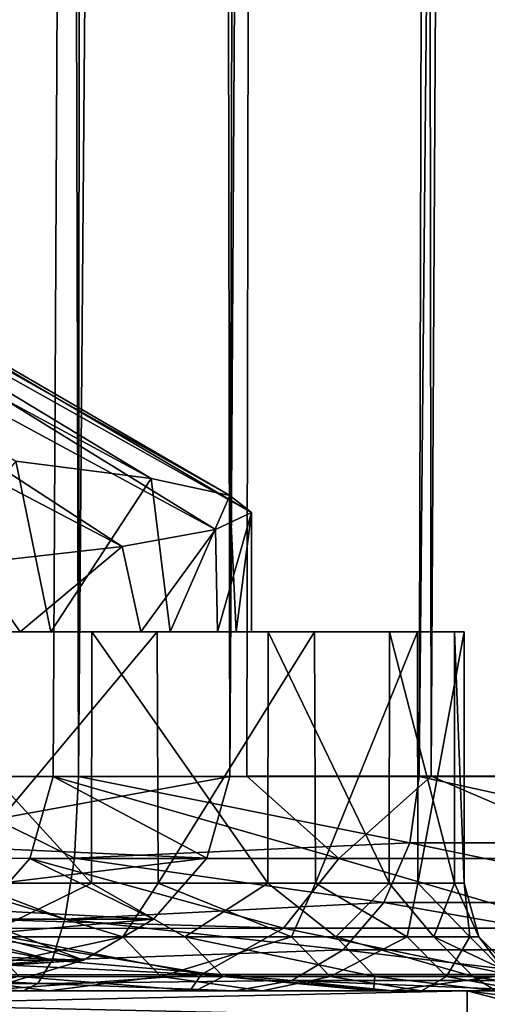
# Model space of a CAD drawing. Header units: millimetres. Extents: x -39 to 39, y -2 to 145.
# Tile 644 of 656: x 14.027 to 14.678, y 37.981 to 39.353. Entities that reach past the tile are written whole.
import ezdxf

# ---------------------------------------------------------------- set-up
doc = ezdxf.new("R2010")
doc.units = ezdxf.units.MM
doc.header["$LTSCALE"] = 65.185185
for name, color, linetype in [('11', 7, 'CONTINUOUS'), ('12', 7, 'CONTINUOUS'), ('148', 7, 'CONTINUOUS'), ('150', 7, 'CONTINUOUS'), ('152', 7, 'CONTINUOUS'), ('156', 7, 'CONTINUOUS'), ('177', 7, 'CONTINUOUS'), ('50', 7, 'CONTINUOUS'), ('53', 7, 'CONTINUOUS'), ('631', 7, 'CONTINUOUS'), ('632', 7, 'CONTINUOUS'), ('635', 7, 'CONTINUOUS'), ('636', 7, 'CONTINUOUS'), ('76', 7, 'CONTINUOUS'), ('82', 7, 'CONTINUOUS'), ('86', 7, 'CONTINUOUS'), ('87', 7, 'CONTINUOUS'), ('88', 7, 'CONTINUOUS'), ('98', 7, 'CONTINUOUS'), ('99', 7, 'CONTINUOUS')]:
    doc.layers.add(name, color=color, linetype=linetype)

msp = doc.modelspace()

# ---------------------------------------------------------------- linework, layer by layer
at = {"layer": '11', "color": 7, "linetype": 'Continuous'}
for points in [[(14.2635, 38, 8.3064), (13.9666, 38, 8.7965), (10.018, 38, 10.8938), (14.2635, 38, 8.3064)], [(10.7889, 38, 10.131), (14.2635, 38, 8.3064), (10.018, 38, 10.8938), (10.7889, 38, 10.131)], [(14.5426, 38, 7.8077), (14.2635, 38, 8.3064), (10.7889, 38, 10.131), (14.5426, 38, 7.8077)], [(11.4992, 38, 9.317), (14.5426, 38, 7.8077), (10.7889, 38, 10.131), (11.4992, 38, 9.317)], [(14.804, 38, 7.3002), (14.5426, 38, 7.8077), (11.4992, 38, 9.317), (14.804, 38, 7.3002)], [(12.1493, 38, 8.4517), (14.804, 38, 7.3002), (11.4992, 38, 9.317), (12.1493, 38, 8.4517)], [(15.0475, 38, 6.7839), (14.804, 38, 7.3002), (12.1493, 38, 8.4517), (15.0475, 38, 6.7839)], [(15.2732, 38, 6.259), (15.0475, 38, 6.7839), (12.1493, 38, 8.4517), (15.2732, 38, 6.259)], [(12.7324, 38, 7.5447), (15.2732, 38, 6.259), (12.1493, 38, 8.4517), (12.7324, 38, 7.5447)], [(14.5457, 38, -8.3984), (14.7557, 38, -8.0237), (12.5393, 38, -7.8615), (14.5457, 38, -8.3984)], [(12.5393, 38, -7.8615), (14.7557, 38, -8.0237), (13.0784, 38, -6.9276), (12.5393, 38, -7.8615)], [(14.3269, 38, -8.7664), (14.5457, 38, -8.3984), (12.5393, 38, -7.8615), (14.3269, 38, -8.7664)], [(13.7959, 38, -9.0622), (14.3269, 38, -8.7664), (12.5393, 38, -7.8615), (13.7959, 38, -9.0622)], [(15.4811, 38, 5.7253), (15.2732, 38, 6.259), (12.7324, 38, 7.5447), (15.4811, 38, 5.7253)], [(13.2492, 38, 6.5951), (15.4811, 38, 5.7253), (12.7324, 38, 7.5447), (13.2492, 38, 6.5951)], [(14.746, 38, -7.4164), (14.9952, 38, -6.8984), (13.0784, 38, -6.9276), (14.746, 38, -7.4164)], [(13.0784, 38, -6.9276), (14.9952, 38, -6.8984), (13.5495, 38, -5.9538), (13.0784, 38, -6.9276)], [(15.0105, 38, -7.5363), (14.746, 38, -7.4164), (13.0784, 38, -6.9276), (15.0105, 38, -7.5363)], [(14.7557, 38, -8.0237), (15.0105, 38, -7.5363), (13.0784, 38, -6.9276), (14.7557, 38, -8.0237)], [(15.6713, 38, 5.1828), (15.4811, 38, 5.7253), (13.2492, 38, 6.5951), (15.6713, 38, 5.1828)], [(13.694, 38, 5.6135), (15.6713, 38, 5.1828), (13.2492, 38, 6.5951), (13.694, 38, 5.6135)], [(15.2256, 38, -6.374), (15.4372, 38, -5.8431), (13.5495, 38, -5.9538), (15.2256, 38, -6.374)], [(13.5495, 38, -5.9538), (15.4372, 38, -5.8431), (13.9472, 38, -4.9513), (13.5495, 38, -5.9538)], [(14.9952, 38, -6.8984), (15.2256, 38, -6.374), (13.5495, 38, -5.9538), (14.9952, 38, -6.8984)], [(16.1075, 38, 4.7603), (15.6713, 38, 5.1828), (13.694, 38, 5.6135), (16.1075, 38, 4.7603)], [(16.2239, 38, 4.3468), (16.1075, 38, 4.7603), (13.694, 38, 5.6135), (16.2239, 38, 4.3468)], [(16.3295, 38, 3.9319), (16.2239, 38, 4.3468), (13.694, 38, 5.6135), (16.3295, 38, 3.9319)], [(14.0672, 38, 4.599), (16.3295, 38, 3.9319), (13.694, 38, 5.6135), (14.0672, 38, 4.599)], [(14.0319, 38, -9.2313), (14.3269, 38, -8.7664), (13.7959, 38, -9.0622), (14.0319, 38, -9.2313)], [(15.4372, 38, -5.8431), (15.63, 38, -5.3059), (13.9472, 38, -4.9513), (15.4372, 38, -5.8431)], [(13.9472, 38, -4.9513), (15.63, 38, -5.3059), (14.2714, 38, -3.9193), (13.9472, 38, -4.9513)], [(16.4496, 38, 3.3945), (16.3295, 38, 3.9319), (14.0672, 38, 4.599), (16.4496, 38, 3.3945)], [(16.1631, 38, 3.3472), (16.4496, 38, 3.3945), (14.0672, 38, 4.599), (16.1631, 38, 3.3472)], [(14.3648, 38, 3.5626), (16.1631, 38, 3.3472), (14.0672, 38, 4.599), (14.3648, 38, 3.5626)], [(15.8041, 38, -4.7622), (15.9594, 38, -4.2122), (14.2714, 38, -3.9193), (15.8041, 38, -4.7622)], [(14.2714, 38, -3.9193), (15.9594, 38, -4.2122), (14.5192, 38, -2.869), (14.2714, 38, -3.9193)], [(15.63, 38, -5.3059), (15.8041, 38, -4.7622), (14.2714, 38, -3.9193), (15.63, 38, -5.3059)], [(16.2697, 38, 2.7824), (16.1631, 38, 3.3472), (14.3648, 38, 3.5626), (16.2697, 38, 2.7824)], [(16.3565, 38, 2.2162), (16.2697, 38, 2.7824), (14.3648, 38, 3.5626), (16.3565, 38, 2.2162)], [(14.5863, 38, 2.5045), (16.3565, 38, 2.2162), (14.3648, 38, 3.5626), (14.5863, 38, 2.5045)], [(16.0959, 38, -3.6558), (16.2137, 38, -3.093), (14.5192, 38, -2.869), (16.0959, 38, -3.6558)], [(14.5192, 38, -2.869), (16.2137, 38, -3.093), (14.6898, 38, -1.801), (14.5192, 38, -2.869)], [(15.9594, 38, -4.2122), (16.0959, 38, -3.6558), (14.5192, 38, -2.869), (15.9594, 38, -4.2122)], [(16.4235, 38, 1.6487), (16.3565, 38, 2.2162), (14.5863, 38, 2.5045), (16.4235, 38, 1.6487)], [(16.4707, 38, 1.0799), (16.4235, 38, 1.6487), (14.5863, 38, 2.5045), (16.4707, 38, 1.0799)], [(14.7303, 38, 1.4348), (16.4707, 38, 1.0799), (14.5863, 38, 2.5045), (14.7303, 38, 1.4348)]]:
    msp.add_3dface(points, dxfattribs=at)
at = {"layer": '12', "color": 7, "linetype": 'Continuous'}
for points in [[(14.5125, 121, 9.0347), (14.0731, 38.2987, 9.1864), (14.3428, 38.299, 8.7594), (14.5125, 121, 9.0347)], [(14.5995, 38.299, 8.3246), (14.5125, 121, 9.0347), (14.3428, 38.299, 8.7594), (14.5995, 38.299, 8.3246)], [(15.0751, 121, 8.0611), (14.5125, 121, 9.0347), (14.5995, 38.299, 8.3246), (15.0751, 121, 8.0611)], [(14.843, 38.299, 7.8822), (15.0751, 121, 8.0611), (14.5995, 38.299, 8.3246), (14.843, 38.299, 7.8822)]]:
    msp.add_3dface(points, dxfattribs=at)
at = {"layer": '148', "color": 7, "linetype": 'Continuous'}
for points in [[(13.8067, 38.5, -4.8981), (14.1273, 38.5, -3.8782), (12.6427, 38.5, -6.7881), (13.8067, 38.5, -4.8981)], [(12.6427, 38.5, -6.7881), (14.1273, 38.5, -3.8782), (13.1075, 38.5, -5.8408), (12.6427, 38.5, -6.7881)], [(13.1075, 38.5, -5.8408), (14.1273, 38.5, -3.8782), (13.5009, 38.5, -4.8613), (13.1075, 38.5, -5.8408)], [(14.1273, 38.5, -3.8782), (14.3726, 38.5, -2.8362), (13.5009, 38.5, -4.8613), (14.1273, 38.5, -3.8782)], [(13.5009, 38.5, -4.8613), (14.3726, 38.5, -2.8362), (13.8237, 38.5, -3.8447), (13.5009, 38.5, -4.8613)], [(14.2179, 38.5, 3.5317), (13.9215, 38.5, 4.5614), (13.8046, 38.5, 3.9202), (14.2179, 38.5, 3.5317)], [(14.0275, 38.5, 3.0242), (14.2179, 38.5, 3.5317), (13.8046, 38.5, 3.9202), (14.0275, 38.5, 3.0242)], [(13.8237, 38.5, -3.8447), (14.3726, 38.5, -2.8362), (14.0701, 38.5, -2.8218), (13.8237, 38.5, -3.8447)], [(14.1954, 38.5, 2.1051), (14.2179, 38.5, 3.5317), (14.0275, 38.5, 3.0242), (14.1954, 38.5, 2.1051)], [(14.3726, 38.5, -2.8362), (14.5416, 38.5, -1.7789), (14.0701, 38.5, -2.8218), (14.3726, 38.5, -2.8362)], [(14.0701, 38.5, -2.8218), (14.5416, 38.5, -1.7789), (14.236, 38.5, -1.7971), (14.0701, 38.5, -2.8218)], [(14.4373, 38.5, 2.4862), (14.2179, 38.5, 3.5317), (14.1954, 38.5, 2.1051), (14.4373, 38.5, 2.4862)], [(14.3023, 38.5, 1.164), (14.4373, 38.5, 2.4862), (14.1954, 38.5, 2.1051), (14.3023, 38.5, 1.164)], [(14.5416, 38.5, -1.7789), (14.6324, 38.5, -0.7139), (14.236, 38.5, -1.7971), (14.5416, 38.5, -1.7789)], [(14.236, 38.5, -1.7971), (14.6324, 38.5, -0.7139), (14.3283, 38.5, -0.7838), (14.236, 38.5, -1.7971)], [(14.5805, 38.5, 1.4238), (14.4373, 38.5, 2.4862), (14.3023, 38.5, 1.164), (14.5805, 38.5, 1.4238)], [(14.3495, 38.5, 0.201), (14.5805, 38.5, 1.4238), (14.3023, 38.5, 1.164), (14.3495, 38.5, 0.201)], [(14.6324, 38.5, -0.7139), (14.6455, 38.5, 0.3578), (14.3283, 38.5, -0.7838), (14.6324, 38.5, -0.7139)], [(14.3283, 38.5, -0.7838), (14.6455, 38.5, 0.3578), (14.3495, 38.5, 0.201), (14.3283, 38.5, -0.7838)], [(14.6455, 38.5, 0.3578), (14.5805, 38.5, 1.4238), (14.3495, 38.5, 0.201), (14.6455, 38.5, 0.3578)]]:
    msp.add_3dface(points, dxfattribs=at)
at = {"layer": '150', "color": 7, "linetype": 'Continuous'}
for points in [[(14.1266, 38.15, -3.8808), (13.8067, 38.5, -4.8981), (13.806, 38.15, -4.9008), (14.1266, 38.15, -3.8808)], [(14.1273, 38.5, -3.8782), (13.8067, 38.5, -4.8981), (14.1266, 38.15, -3.8808), (14.1273, 38.5, -3.8782)], [(13.9215, 38.5, 4.5614), (14.2179, 38.5, 3.5317), (13.925, 38.15, 4.5517), (13.9215, 38.5, 4.5614)], [(13.925, 38.15, 4.5517), (14.2179, 38.5, 3.5317), (14.2197, 38.15, 3.5245), (13.925, 38.15, 4.5517)], [(14.3721, 38.15, -2.84), (14.1273, 38.5, -3.8782), (14.1266, 38.15, -3.8808), (14.3721, 38.15, -2.84)], [(14.3726, 38.5, -2.8362), (14.1273, 38.5, -3.8782), (14.3721, 38.15, -2.84), (14.3726, 38.5, -2.8362)], [(14.2179, 38.5, 3.5317), (14.4373, 38.5, 2.4862), (14.2197, 38.15, 3.5245), (14.2179, 38.5, 3.5317)], [(14.2197, 38.15, 3.5245), (14.4373, 38.5, 2.4862), (14.4388, 38.15, 2.4784), (14.2197, 38.15, 3.5245)], [(14.541, 38.15, -1.7839), (14.3726, 38.5, -2.8362), (14.3721, 38.15, -2.84), (14.541, 38.15, -1.7839)], [(14.5416, 38.5, -1.7789), (14.3726, 38.5, -2.8362), (14.541, 38.15, -1.7839), (14.5416, 38.5, -1.7789)], [(14.4373, 38.5, 2.4862), (14.5805, 38.5, 1.4238), (14.4388, 38.15, 2.4784), (14.4373, 38.5, 2.4862)], [(14.4388, 38.15, 2.4784), (14.5805, 38.5, 1.4238), (14.5811, 38.15, 1.4188), (14.4388, 38.15, 2.4784)], [(14.6324, 38.15, -0.7182), (14.5416, 38.5, -1.7789), (14.541, 38.15, -1.7839), (14.6324, 38.15, -0.7182)], [(14.6324, 38.5, -0.7139), (14.5416, 38.5, -1.7789), (14.6324, 38.15, -0.7182), (14.6324, 38.5, -0.7139)], [(14.5805, 38.5, 1.4238), (14.6455, 38.5, 0.3578), (14.5811, 38.15, 1.4188), (14.5805, 38.5, 1.4238)], [(14.5811, 38.15, 1.4188), (14.6455, 38.5, 0.3578), (14.6458, 38.15, 0.3513), (14.5811, 38.15, 1.4188)], [(14.6455, 38.5, 0.3578), (14.6324, 38.5, -0.7139), (14.6458, 38.15, 0.3513), (14.6455, 38.5, 0.3578)], [(14.6458, 38.15, 0.3513), (14.6324, 38.5, -0.7139), (14.6324, 38.15, -0.7182), (14.6458, 38.15, 0.3513)]]:
    msp.add_3dface(points, dxfattribs=at)
at = {"layer": '152', "color": 7, "linetype": 'Continuous'}
for points in [[(14.1266, 38.15, -3.8808), (13.806, 38.15, -4.9008), (13.9735, 38.0751, -4.4668), (14.1266, 38.15, -3.8808)], [(13.925, 38.15, 4.5517), (14.1702, 38.0751, 3.7969), (13.8632, 38.0751, 4.7981), (13.925, 38.15, 4.5517)], [(13.925, 38.15, 4.5517), (14.2197, 38.15, 3.5245), (14.1702, 38.0751, 3.7969), (13.925, 38.15, 4.5517)], [(14.1266, 38.15, -3.8808), (13.9735, 38.0751, -4.4668), (14.2565, 38.0751, -3.4586), (14.1266, 38.15, -3.8808)], [(14.3721, 38.15, -2.84), (14.1266, 38.15, -3.8808), (14.2565, 38.0751, -3.4586), (14.3721, 38.15, -2.84)], [(14.2197, 38.15, 3.5245), (14.405, 38.0751, 2.7763), (14.1702, 38.0751, 3.7969), (14.2197, 38.15, 3.5245)], [(14.2197, 38.15, 3.5245), (14.4388, 38.15, 2.4784), (14.405, 38.0751, 2.7763), (14.2197, 38.15, 3.5245)], [(14.3721, 38.15, -2.84), (14.2565, 38.0751, -3.4586), (14.4669, 38.0751, -2.4327), (14.3721, 38.15, -2.84)], [(14.541, 38.15, -1.7839), (14.3721, 38.15, -2.84), (14.4669, 38.0751, -2.4327), (14.541, 38.15, -1.7839)], [(14.4388, 38.15, 2.4784), (14.5663, 38.0751, 1.7416), (14.405, 38.0751, 2.7763), (14.4388, 38.15, 2.4784)], [(14.4388, 38.15, 2.4784), (14.5811, 38.15, 1.4188), (14.5663, 38.0751, 1.7416), (14.4388, 38.15, 2.4784)], [(14.541, 38.15, -1.7839), (14.4669, 38.0751, -2.4327), (14.6036, 38.0751, -1.3945), (14.541, 38.15, -1.7839)], [(14.6324, 38.15, -0.7182), (14.541, 38.15, -1.7839), (14.6036, 38.0751, -1.3945), (14.6324, 38.15, -0.7182)], [(14.5811, 38.15, 1.4188), (14.6534, 38.0751, 0.698), (14.5663, 38.0751, 1.7416), (14.5811, 38.15, 1.4188)], [(14.5811, 38.15, 1.4188), (14.6458, 38.15, 0.3513), (14.6534, 38.0751, 0.698), (14.5811, 38.15, 1.4188)], [(14.6324, 38.15, -0.7182), (14.6036, 38.0751, -1.3945), (14.6659, 38.0751, -0.3491), (14.6324, 38.15, -0.7182)], [(14.6458, 38.15, 0.3513), (14.6324, 38.15, -0.7182), (14.6659, 38.0751, -0.3491), (14.6458, 38.15, 0.3513)], [(14.6458, 38.15, 0.3513), (14.6659, 38.0751, -0.3491), (14.6534, 38.0751, 0.698), (14.6458, 38.15, 0.3513)], [(14.1702, 38.0751, 3.7969), (13.9151, 38.0201, 4.8161), (13.8632, 38.0751, 4.7981), (14.1702, 38.0751, 3.7969)], [(14.2233, 38.0201, 3.8111), (13.9151, 38.0201, 4.8161), (14.1702, 38.0751, 3.7969), (14.2233, 38.0201, 3.8111)], [(14.0258, 38.0201, -4.4836), (14.3099, 38.0201, -3.4716), (13.9735, 38.0751, -4.4668), (14.0258, 38.0201, -4.4836)], [(13.9735, 38.0751, -4.4668), (14.3099, 38.0201, -3.4716), (14.2565, 38.0751, -3.4586), (13.9735, 38.0751, -4.4668)], [(14.405, 38.0751, 2.7763), (14.2233, 38.0201, 3.8111), (14.1702, 38.0751, 3.7969), (14.405, 38.0751, 2.7763)], [(14.4589, 38.0201, 2.7867), (14.2233, 38.0201, 3.8111), (14.405, 38.0751, 2.7763), (14.4589, 38.0201, 2.7867)], [(14.3099, 38.0201, -3.4716), (14.5211, 38.0201, -2.4418), (14.2565, 38.0751, -3.4586), (14.3099, 38.0201, -3.4716)], [(14.2565, 38.0751, -3.4586), (14.5211, 38.0201, -2.4418), (14.4669, 38.0751, -2.4327), (14.2565, 38.0751, -3.4586)], [(14.5663, 38.0751, 1.7416), (14.4589, 38.0201, 2.7867), (14.405, 38.0751, 2.7763), (14.5663, 38.0751, 1.7416)], [(14.6209, 38.0201, 1.7481), (14.4589, 38.0201, 2.7867), (14.5663, 38.0751, 1.7416), (14.6209, 38.0201, 1.7481)], [(14.5211, 38.0201, -2.4418), (14.6583, 38.0201, -1.3997), (14.4669, 38.0751, -2.4327), (14.5211, 38.0201, -2.4418)], [(14.4669, 38.0751, -2.4327), (14.6583, 38.0201, -1.3997), (14.6036, 38.0751, -1.3945), (14.4669, 38.0751, -2.4327)], [(14.6534, 38.0751, 0.698), (14.6209, 38.0201, 1.7481), (14.5663, 38.0751, 1.7416), (14.6534, 38.0751, 0.698)], [(14.6583, 38.0201, -1.3997), (14.7208, 38.0201, -0.3504), (14.6036, 38.0751, -1.3945), (14.6583, 38.0201, -1.3997)], [(14.6036, 38.0751, -1.3945), (14.7208, 38.0201, -0.3504), (14.6659, 38.0751, -0.3491), (14.6036, 38.0751, -1.3945)], [(14.7083, 38.0201, 0.7006), (14.6209, 38.0201, 1.7481), (14.6534, 38.0751, 0.698), (14.7083, 38.0201, 0.7006)], [(14.6659, 38.0751, -0.3491), (14.7083, 38.0201, 0.7006), (14.6534, 38.0751, 0.698), (14.6659, 38.0751, -0.3491)], [(14.7208, 38.0201, -0.3504), (14.7083, 38.0201, 0.7006), (14.6659, 38.0751, -0.3491), (14.7208, 38.0201, -0.3504)], [(14.0672, 38, 4.599), (13.694, 38, 5.6135), (13.9151, 38.0201, 4.8161), (14.0672, 38, 4.599)], [(14.2233, 38.0201, 3.8111), (14.0672, 38, 4.599), (13.9151, 38.0201, 4.8161), (14.2233, 38.0201, 3.8111)], [(13.9472, 38, -4.9513), (14.2714, 38, -3.9193), (14.0258, 38.0201, -4.4836), (13.9472, 38, -4.9513)], [(14.0258, 38.0201, -4.4836), (14.2714, 38, -3.9193), (14.3099, 38.0201, -3.4716), (14.0258, 38.0201, -4.4836)], [(14.3648, 38, 3.5626), (14.0672, 38, 4.599), (14.2233, 38.0201, 3.8111), (14.3648, 38, 3.5626)], [(14.4589, 38.0201, 2.7867), (14.3648, 38, 3.5626), (14.2233, 38.0201, 3.8111), (14.4589, 38.0201, 2.7867)], [(14.2714, 38, -3.9193), (14.5192, 38, -2.869), (14.3099, 38.0201, -3.4716), (14.2714, 38, -3.9193)], [(14.3099, 38.0201, -3.4716), (14.5192, 38, -2.869), (14.5211, 38.0201, -2.4418), (14.3099, 38.0201, -3.4716)], [(14.5863, 38, 2.5045), (14.3648, 38, 3.5626), (14.4589, 38.0201, 2.7867), (14.5863, 38, 2.5045)], [(14.6209, 38.0201, 1.7481), (14.5863, 38, 2.5045), (14.4589, 38.0201, 2.7867), (14.6209, 38.0201, 1.7481)], [(14.5192, 38, -2.869), (14.6898, 38, -1.801), (14.5211, 38.0201, -2.4418), (14.5192, 38, -2.869)], [(14.5211, 38.0201, -2.4418), (14.6898, 38, -1.801), (14.6583, 38.0201, -1.3997), (14.5211, 38.0201, -2.4418)], [(14.7303, 38, 1.4348), (14.5863, 38, 2.5045), (14.6209, 38.0201, 1.7481), (14.7303, 38, 1.4348)], [(14.7083, 38.0201, 0.7006), (14.7303, 38, 1.4348), (14.6209, 38.0201, 1.7481), (14.7083, 38.0201, 0.7006)], [(14.6898, 38, -1.801), (14.7822, 38, -0.7248), (14.6583, 38.0201, -1.3997), (14.6898, 38, -1.801)], [(14.6583, 38.0201, -1.3997), (14.7822, 38, -0.7248), (14.7208, 38.0201, -0.3504), (14.6583, 38.0201, -1.3997)]]:
    msp.add_3dface(points, dxfattribs=at)
at = {"layer": '156', "color": 7, "linetype": 'Continuous'}
for points in [[(13.3186, 39.253, -1.4747), (13.1674, 39.2773, -2.4858), (14.2099, 38.7139, -2.0005), (13.3186, 39.253, -1.4747)], [(14.2099, 38.7139, -2.0005), (13.1674, 39.2773, -2.4858), (14.0211, 38.7377, -3.0549), (14.2099, 38.7139, -2.0005)], [(13.3923, 39.2287, -0.455), (13.3186, 39.253, -1.4747), (14.3195, 38.6901, -0.9349), (13.3923, 39.2287, -0.455)], [(14.3195, 38.6901, -0.9349), (13.3186, 39.253, -1.4747), (14.2099, 38.7139, -2.0005), (14.3195, 38.6901, -0.9349)], [(13.388, 39.2044, 0.5673), (13.3923, 39.2287, -0.455), (14.3494, 38.6664, 0.1359), (13.388, 39.2044, 0.5673)], [(14.3494, 38.6664, 0.1359), (13.3923, 39.2287, -0.455), (14.3195, 38.6901, -0.9349), (14.3494, 38.6664, 0.1359)], [(13.3058, 39.1801, 1.5864), (13.388, 39.2044, 0.5673), (14.2992, 38.6426, 1.2059), (13.3058, 39.1801, 1.5864)], [(14.2992, 38.6426, 1.2059), (13.388, 39.2044, 0.5673), (14.3494, 38.6664, 0.1359), (14.2992, 38.6426, 1.2059)], [(13.1461, 39.1558, 2.5962), (13.3058, 39.1801, 1.5864), (14.1695, 38.6188, 2.2692), (13.1461, 39.1558, 2.5962)], [(14.1695, 38.6188, 2.2692), (13.3058, 39.1801, 1.5864), (14.2992, 38.6426, 1.2059), (14.1695, 38.6188, 2.2692)], [(13.9607, 38.5951, 3.3198), (13.1461, 39.1558, 2.5962), (14.1695, 38.6188, 2.2692), (13.9607, 38.5951, 3.3198)]]:
    msp.add_3dface(points, dxfattribs=at)
at = {"layer": '177', "color": 7, "linetype": 'Continuous'}
for points in [[(13.8237, 38.5, -3.8447), (14.0701, 38.5, -2.8218), (14.0211, 38.7377, -3.0549), (13.8237, 38.5, -3.8447)], [(14.0701, 38.5, -2.8218), (14.2099, 38.7139, -2.0005), (14.0211, 38.7377, -3.0549), (14.0701, 38.5, -2.8218)], [(14.0701, 38.5, -2.8218), (14.236, 38.5, -1.7971), (14.2099, 38.7139, -2.0005), (14.0701, 38.5, -2.8218)], [(14.236, 38.5, -1.7971), (14.3195, 38.6901, -0.9349), (14.2099, 38.7139, -2.0005), (14.236, 38.5, -1.7971)], [(14.236, 38.5, -1.7971), (14.3283, 38.5, -0.7838), (14.3195, 38.6901, -0.9349), (14.236, 38.5, -1.7971)], [(14.3283, 38.5, -0.7838), (14.3494, 38.6664, 0.1359), (14.3195, 38.6901, -0.9349), (14.3283, 38.5, -0.7838)], [(14.3023, 38.5, 1.164), (14.2992, 38.6426, 1.2059), (14.3494, 38.6664, 0.1359), (14.3023, 38.5, 1.164)], [(14.3495, 38.5, 0.201), (14.3023, 38.5, 1.164), (14.3494, 38.6664, 0.1359), (14.3495, 38.5, 0.201)], [(14.3283, 38.5, -0.7838), (14.3495, 38.5, 0.201), (14.3494, 38.6664, 0.1359), (14.3283, 38.5, -0.7838)], [(14.1954, 38.5, 2.1051), (14.1695, 38.6188, 2.2692), (14.2992, 38.6426, 1.2059), (14.1954, 38.5, 2.1051)], [(14.3023, 38.5, 1.164), (14.1954, 38.5, 2.1051), (14.2992, 38.6426, 1.2059), (14.3023, 38.5, 1.164)], [(14.0275, 38.5, 3.0242), (13.9607, 38.5951, 3.3198), (14.1695, 38.6188, 2.2692), (14.0275, 38.5, 3.0242)], [(14.1954, 38.5, 2.1051), (14.0275, 38.5, 3.0242), (14.1695, 38.6188, 2.2692), (14.1954, 38.5, 2.1051)], [(14.0275, 38.5, 3.0242), (13.8046, 38.5, 3.9202), (13.9607, 38.5951, 3.3198), (14.0275, 38.5, 3.0242)]]:
    msp.add_3dface(points, dxfattribs=at)
at = {"layer": '50', "color": 7, "linetype": 'Continuous'}
for points in [[(14.1628, 121, -10.1382), (14.7925, 121, -9.1952), (14.1086, 38.2987, -9.6554), (14.1628, 121, -10.1382)], [(14.1086, 38.2987, -9.6554), (14.7925, 121, -9.1952), (14.5828, 38.2988, -8.9231), (14.1086, 38.2987, -9.6554)], [(14.7925, 121, -9.1952), (15.3595, 121, -8.2131), (14.5828, 38.2988, -8.9231), (14.7925, 121, -9.1952)], [(14.5828, 38.2988, -8.9231), (15.3595, 121, -8.2131), (15.0194, 38.2988, -8.1668), (14.5828, 38.2988, -8.9231)]]:
    msp.add_3dface(points, dxfattribs=at)
at = {"layer": '53', "color": 7, "linetype": 'Continuous'}
for points in [[(14.1561, 121, 10.1477), (13.4658, 121, 11.0473), (13.8244, 38.2988, 10.058), (14.1561, 121, 10.1477)], [(14.3195, 38.2987, 9.3397), (14.1561, 121, 10.1477), (13.8244, 38.2988, 10.058), (14.3195, 38.2987, 9.3397)], [(14.7864, 121, 9.205), (14.1561, 121, 10.1477), (14.3195, 38.2987, 9.3397), (14.7864, 121, 9.205)]]:
    msp.add_3dface(points, dxfattribs=at)
at = {"layer": '631', "linetype": 'Continuous'}
for points in [[(14.65, 38), (14.9347, 37.9263, -0.275), (14.65, 37.9625, -0.2847), (14.65, 38)], [(14.9347, 37.9625), (14.9347, 37.9263, -0.275), (14.65, 38), (14.9347, 37.9625)]]:
    msp.add_3dface(points, dxfattribs=at)
at = {"layer": '632', "linetype": 'Continuous'}
for points in [[(12.9351, 37.9624, -0.2853), (12.95, 38), (14.65, 37.9625, -0.2847), (12.9351, 37.9624, -0.2853)], [(12.95, 38), (14.65, 38), (14.65, 37.9625, -0.2847), (12.95, 38)]]:
    msp.add_3dface(points, dxfattribs=at)
at = {"layer": '635', "linetype": 'Continuous'}
msp.add_3dface([(14.9347, 37.9625), (14.65, 38), (14.65, 37.9625, 0.2847), (14.9347, 37.9625)], dxfattribs=at)
at = {"layer": '636', "linetype": 'Continuous'}
for points in [[(12.95, 38), (12.9351, 37.9624, 0.2853), (14.65, 38), (12.95, 38)], [(14.65, 38), (12.9351, 37.9624, 0.2853), (14.65, 37.9625, 0.2847), (14.65, 38)]]:
    msp.add_3dface(points, dxfattribs=at)
at = {"layer": '76', "color": 7, "linetype": 'Continuous'}
for points in [[(13.8727, 38.2987, -9.4864), (13.9007, 121, -9.9504), (14.1086, 38.2987, -9.6554), (13.8727, 38.2987, -9.4864)], [(13.9007, 121, -9.9504), (14.1628, 121, -10.1382), (14.1086, 38.2987, -9.6554), (13.9007, 121, -9.9504)]]:
    msp.add_3dface(points, dxfattribs=at)
at = {"layer": '82', "color": 7, "linetype": 'Continuous'}
for points in [[(14.0731, 38.2987, 9.1864), (14.5125, 121, 9.0347), (14.3195, 38.2987, 9.3397), (14.0731, 38.2987, 9.1864)], [(14.5125, 121, 9.0347), (14.7864, 121, 9.205), (14.3195, 38.2987, 9.3397), (14.5125, 121, 9.0347)]]:
    msp.add_3dface(points, dxfattribs=at)
at = {"layer": '86', "color": 7, "linetype": 'Continuous'}
for points in [[(14.3195, 38.2987, 9.3397), (13.8244, 38.2988, 10.058), (13.8123, 38.2064, 10.0492), (14.3195, 38.2987, 9.3397)], [(14.3195, 38.2987, 9.3397), (13.8123, 38.2064, 10.0492), (14.2873, 38.1847, 9.3468), (14.3195, 38.2987, 9.3397)], [(13.8123, 38.2064, 10.0492), (13.7778, 38.1231, 10.0241), (14.2873, 38.1847, 9.3468), (13.8123, 38.2064, 10.0492)], [(14.2873, 38.1847, 9.3468), (13.7778, 38.1231, 10.0241), (14.2128, 38.1, 9.3632), (14.2873, 38.1847, 9.3468)], [(13.7778, 38.1231, 10.0241), (13.7241, 38.057, 9.985), (14.2128, 38.1, 9.3632), (13.7778, 38.1231, 10.0241)], [(14.2128, 38.1, 9.3632), (13.7241, 38.057, 9.985), (14.1156, 38.0427, 9.3844), (14.2128, 38.1, 9.3632)], [(13.7241, 38.057, 9.985), (13.6566, 38.0146, 9.9359), (14.1156, 38.0427, 9.3844), (13.7241, 38.057, 9.985)], [(14.1156, 38.0427, 9.3844), (13.6566, 38.0146, 9.9359), (14.0076, 38.0102, 9.4078), (14.1156, 38.0427, 9.3844)]]:
    msp.add_3dface(points, dxfattribs=at)
at = {"layer": '87', "color": 7, "linetype": 'Continuous'}
for points in [[(14.0731, 38.2987, 9.1864), (14.2873, 38.1847, 9.3468), (14.0408, 38.1845, 9.1936), (14.0731, 38.2987, 9.1864)], [(14.0731, 38.2987, 9.1864), (14.3195, 38.2987, 9.3397), (14.2873, 38.1847, 9.3468), (14.0731, 38.2987, 9.1864)], [(14.0408, 38.1845, 9.1936), (14.2128, 38.1, 9.3632), (13.9663, 38.1, 9.21), (14.0408, 38.1845, 9.1936)], [(14.2873, 38.1847, 9.3468), (14.2128, 38.1, 9.3632), (14.0408, 38.1845, 9.1936), (14.2873, 38.1847, 9.3468)], [(13.9491, 38.0869, 9.2139), (14.1156, 38.0427, 9.3844), (13.8692, 38.0427, 9.2312), (13.9491, 38.0869, 9.2139)], [(13.9663, 38.1, 9.21), (14.1156, 38.0427, 9.3844), (13.9491, 38.0869, 9.2139), (13.9663, 38.1, 9.21)], [(14.2128, 38.1, 9.3632), (14.1156, 38.0427, 9.3844), (13.9663, 38.1, 9.21), (14.2128, 38.1, 9.3632)], [(14.1156, 38.0427, 9.3844), (14.0076, 38.0102, 9.4078), (13.8121, 38.0224, 9.2435), (14.1156, 38.0427, 9.3844)], [(13.8692, 38.0427, 9.2312), (14.1156, 38.0427, 9.3844), (13.8121, 38.0224, 9.2435), (13.8692, 38.0427, 9.2312)]]:
    msp.add_3dface(points, dxfattribs=at)
at = {"layer": '88', "color": 7, "linetype": 'Continuous'}
for points in [[(14.0731, 38.2987, 9.1864), (14.0408, 38.1845, 9.1936), (14.4711, 38.1845, 8.5002), (14.0731, 38.2987, 9.1864)], [(14.3428, 38.299, 8.7594), (14.0731, 38.2987, 9.1864), (14.4711, 38.1845, 8.5002), (14.3428, 38.299, 8.7594)], [(14.5995, 38.299, 8.3246), (14.3428, 38.299, 8.7594), (14.4711, 38.1845, 8.5002), (14.5995, 38.299, 8.3246)], [(14.8672, 38.1845, 7.7867), (14.5995, 38.299, 8.3246), (14.4711, 38.1845, 8.5002), (14.8672, 38.1845, 7.7867)], [(14.843, 38.299, 7.8822), (14.5995, 38.299, 8.3246), (14.8672, 38.1845, 7.7867), (14.843, 38.299, 7.8822)], [(14.0408, 38.1845, 9.1936), (13.9663, 38.1, 9.21), (14.3941, 38.0874, 8.5024), (14.0408, 38.1845, 9.1936)], [(14.4711, 38.1845, 8.5002), (14.0408, 38.1845, 9.1936), (14.3941, 38.0874, 8.5024), (14.4711, 38.1845, 8.5002)], [(14.8031, 38.0874, 7.7685), (14.4711, 38.1845, 8.5002), (14.3941, 38.0874, 8.5024), (14.8031, 38.0874, 7.7685)], [(14.8672, 38.1845, 7.7867), (14.4711, 38.1845, 8.5002), (14.8031, 38.0874, 7.7685), (14.8672, 38.1845, 7.7867)], [(13.9491, 38.0869, 9.2139), (13.8692, 38.0427, 9.2312), (14.2798, 38.0226, 8.5044), (13.9491, 38.0869, 9.2139)], [(13.9663, 38.1, 9.21), (13.9491, 38.0869, 9.2139), (14.3941, 38.0874, 8.5024), (13.9663, 38.1, 9.21)], [(14.3941, 38.0874, 8.5024), (13.9491, 38.0869, 9.2139), (14.2798, 38.0226, 8.5044), (14.3941, 38.0874, 8.5024)], [(14.7077, 38.0226, 7.7409), (14.3941, 38.0874, 8.5024), (14.2798, 38.0226, 8.5044), (14.7077, 38.0226, 7.7409)], [(14.8031, 38.0874, 7.7685), (14.3941, 38.0874, 8.5024), (14.7077, 38.0226, 7.7409), (14.8031, 38.0874, 7.7685)], [(13.8692, 38.0427, 9.2312), (13.8121, 38.0224, 9.2435), (14.2798, 38.0226, 8.5044), (13.8692, 38.0427, 9.2312)], [(13.8121, 38.0224, 9.2435), (13.9666, 38, 8.7965), (14.2798, 38.0226, 8.5044), (13.8121, 38.0224, 9.2435)], [(13.9666, 38, 8.7965), (14.2635, 38, 8.3064), (14.2798, 38.0226, 8.5044), (13.9666, 38, 8.7965)], [(14.2635, 38, 8.3064), (14.5426, 38, 7.8077), (14.2798, 38.0226, 8.5044), (14.2635, 38, 8.3064)], [(14.5426, 38, 7.8077), (14.7077, 38.0226, 7.7409), (14.2798, 38.0226, 8.5044), (14.5426, 38, 7.8077)], [(14.5426, 38, 7.8077), (14.804, 38, 7.3002), (14.7077, 38.0226, 7.7409), (14.5426, 38, 7.8077)]]:
    msp.add_3dface(points, dxfattribs=at)
at = {"layer": '98', "color": 7, "linetype": 'Continuous'}
for points in [[(14.1086, 38.2987, -9.6554), (14.57, 38.2064, -8.9153), (14.1028, 38.1847, -9.6229), (14.1086, 38.2987, -9.6554)], [(14.1086, 38.2987, -9.6554), (14.5828, 38.2988, -8.9231), (14.57, 38.2064, -8.9153), (14.1086, 38.2987, -9.6554)], [(14.5828, 38.2988, -8.9231), (15.0063, 38.2064, -8.1596), (14.57, 38.2064, -8.9153), (14.5828, 38.2988, -8.9231)], [(14.5828, 38.2988, -8.9231), (15.0194, 38.2988, -8.1668), (15.0063, 38.2064, -8.1596), (14.5828, 38.2988, -8.9231)], [(14.57, 38.2064, -8.9153), (14.5336, 38.1231, -8.893), (14.1028, 38.1847, -9.6229), (14.57, 38.2064, -8.9153)], [(14.57, 38.2064, -8.9153), (14.9687, 38.1231, -8.1392), (14.5336, 38.1231, -8.893), (14.57, 38.2064, -8.9153)], [(15.0063, 38.2064, -8.1596), (14.9687, 38.1231, -8.1392), (14.57, 38.2064, -8.9153), (15.0063, 38.2064, -8.1596)], [(14.1028, 38.1847, -9.6229), (14.5336, 38.1231, -8.893), (14.0895, 38.1, -9.5478), (14.1028, 38.1847, -9.6229)], [(14.5336, 38.1231, -8.893), (14.477, 38.057, -8.8583), (14.0895, 38.1, -9.5478), (14.5336, 38.1231, -8.893)], [(14.5336, 38.1231, -8.893), (14.9104, 38.057, -8.1075), (14.477, 38.057, -8.8583), (14.5336, 38.1231, -8.893)], [(14.9687, 38.1231, -8.1392), (14.9104, 38.057, -8.1075), (14.5336, 38.1231, -8.893), (14.9687, 38.1231, -8.1392)], [(14.0895, 38.1, -9.5478), (14.477, 38.057, -8.8583), (14.0719, 38.0427, -9.4499), (14.0895, 38.1, -9.5478)], [(14.477, 38.057, -8.8583), (14.4058, 38.0146, -8.8148), (14.0719, 38.0427, -9.4499), (14.477, 38.057, -8.8583)], [(14.477, 38.057, -8.8583), (14.8371, 38.0146, -8.0676), (14.4058, 38.0146, -8.8148), (14.477, 38.057, -8.8583)], [(14.9104, 38.057, -8.1075), (14.8371, 38.0146, -8.0676), (14.477, 38.057, -8.8583), (14.9104, 38.057, -8.1075)], [(14.0719, 38.0427, -9.4499), (14.4058, 38.0146, -8.8148), (14.0521, 38.0102, -9.3411), (14.0719, 38.0427, -9.4499)], [(14.3269, 38, -8.7664), (14.0319, 38, -9.2313), (14.0521, 38.0102, -9.3411), (14.3269, 38, -8.7664)], [(14.4058, 38.0146, -8.8148), (14.3269, 38, -8.7664), (14.0521, 38.0102, -9.3411), (14.4058, 38.0146, -8.8148)], [(14.5457, 38, -8.3984), (14.3269, 38, -8.7664), (14.4058, 38.0146, -8.8148), (14.5457, 38, -8.3984)], [(14.7557, 38, -8.0237), (14.5457, 38, -8.3984), (14.4058, 38.0146, -8.8148), (14.7557, 38, -8.0237)], [(14.8371, 38.0146, -8.0676), (14.7557, 38, -8.0237), (14.4058, 38.0146, -8.8148), (14.8371, 38.0146, -8.0676)]]:
    msp.add_3dface(points, dxfattribs=at)
at = {"layer": '99', "color": 7, "linetype": 'Continuous'}
for points in [[(13.8727, 38.2987, -9.4864), (14.1028, 38.1847, -9.6229), (13.8669, 38.1845, -9.4538), (13.8727, 38.2987, -9.4864)], [(13.8727, 38.2987, -9.4864), (14.1086, 38.2987, -9.6554), (14.1028, 38.1847, -9.6229), (13.8727, 38.2987, -9.4864)], [(13.8669, 38.1845, -9.4538), (14.0895, 38.1, -9.5478), (13.8536, 38.1, -9.3787), (13.8669, 38.1845, -9.4538)], [(14.1028, 38.1847, -9.6229), (14.0895, 38.1, -9.5478), (13.8669, 38.1845, -9.4538), (14.1028, 38.1847, -9.6229)], [(13.8506, 38.0869, -9.3613), (14.0719, 38.0427, -9.4499), (13.836, 38.0427, -9.2808), (13.8506, 38.0869, -9.3613)], [(13.8536, 38.1, -9.3787), (14.0719, 38.0427, -9.4499), (13.8506, 38.0869, -9.3613), (13.8536, 38.1, -9.3787)], [(14.0895, 38.1, -9.5478), (14.0719, 38.0427, -9.4499), (13.8536, 38.1, -9.3787), (14.0895, 38.1, -9.5478)], [(14.0719, 38.0427, -9.4499), (14.0521, 38.0102, -9.3411), (13.8256, 38.0224, -9.2233), (14.0719, 38.0427, -9.4499)], [(13.836, 38.0427, -9.2808), (14.0719, 38.0427, -9.4499), (13.8256, 38.0224, -9.2233), (13.836, 38.0427, -9.2808)], [(13.8256, 38.0224, -9.2233), (14.0521, 38.0102, -9.3411), (13.8161, 38.0102, -9.172), (13.8256, 38.0224, -9.2233)], [(14.0319, 38, -9.2313), (13.7959, 38, -9.0622), (13.8161, 38.0102, -9.172), (14.0319, 38, -9.2313)], [(14.0521, 38.0102, -9.3411), (14.0319, 38, -9.2313), (13.8161, 38.0102, -9.172), (14.0521, 38.0102, -9.3411)]]:
    msp.add_3dface(points, dxfattribs=at)

doc.saveas('drawing.dxf')
